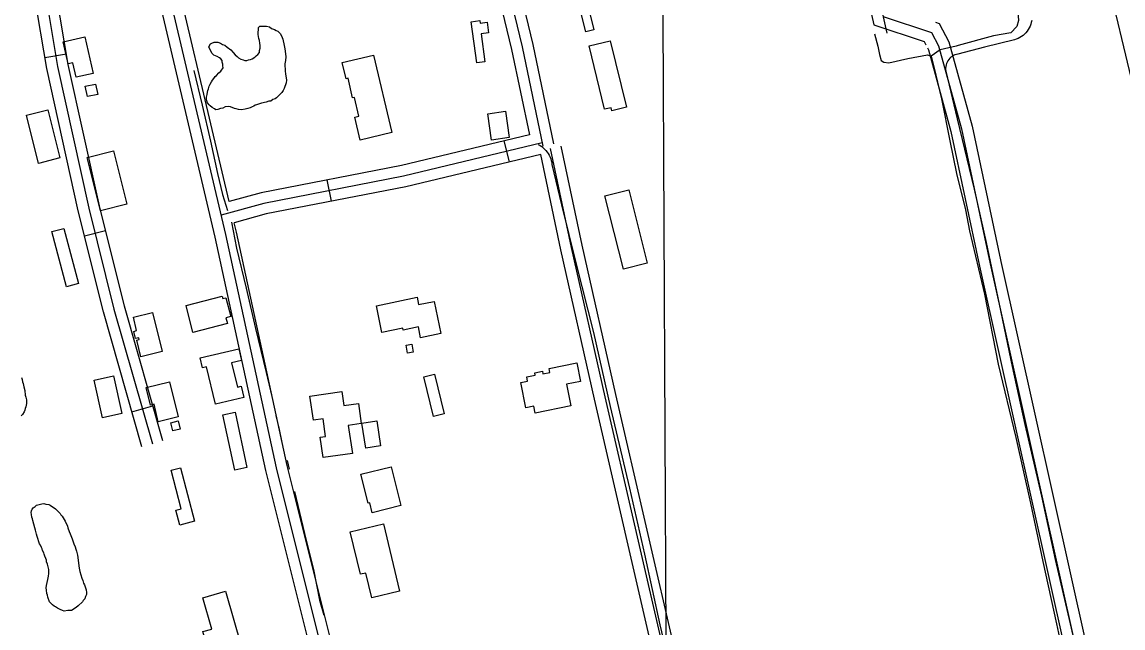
# Model space of a CAD drawing. Extents: x 3424494 to 3462436, y 522220 to 547718.
# Drawn here: x 3454050 to 3455564, y 543771 to 544604 of the extents above; entities that cross this region are included whole.
import ezdxf

# ---------------------------------------------------------------- set-up
doc = ezdxf.new("R2010")
doc.units = 0
for name, color, linetype in [('V-BLDG-OTLN', 7, 'Continuous'), ('V-DTCH-CNTR', 7, 'Continuous'), ('V-GRID-MAJR', 7, 'Continuous'), ('V-ROAD-CNTR', 7, 'Continuous'), ('V-SITE-VEGE', 7, 'Continuous'), ('V-TOPO-SHOR', 7, 'Continuous')]:
    doc.layers.add(name, color=color, linetype=linetype)

msp = doc.modelspace()

# ---------------------------------------------------------------- linework, layer by layer
at = {"layer": 'V-BLDG-OTLN'}
for points in [[(3454822.565, 544647.282), (3454836.111, 544592.917), (3454824.896, 544590.1240000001), (3454811.356, 544644.488)], [(3454674.855, 544547.28), (3454667.333, 544603.9230000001), (3454679.166, 544605.4940000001), (3454679.631, 544602.0210000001), (3454689.3370000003, 544603.309), (3454691.292, 544588.59), (3454681.132, 544587.242), (3454686.238, 544548.791)], [(3454136.233, 544583.073), (3454147.466, 544533.044), (3454124.191, 544527.8200000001), (3454119.759, 544547.552), (3454113.216, 544546.084), (3454106.42, 544576.378)], [(3454858.475, 544577.895), (3454880.665, 544486.491), (3454860.824, 544481.676), (3454859.816, 544485.826), (3454850.799, 544483.636), (3454829.6180000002, 544570.889)], [(3454532.9760000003, 544558.149), (3454558.156, 544451.626), (3454514.863, 544441.392), (3454507.4620000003, 544472.708), (3454512.918, 544473.996), (3454506.821, 544499.807), (3454504.298, 544499.211), (3454497.91, 544526.235), (3454495.276, 544525.612), (3454489.988, 544547.986)], [(3454136.637, 544515.501), (3454150.815, 544518.346), (3454153.713, 544503.899), (3454139.535, 544501.054)], [(3454084.964, 544482.719), (3454101.577, 544416.6730000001), (3454072.397, 544409.333), (3454055.786, 544475.381)], [(3454695.284, 544441.265), (3454690.049, 544477.363), (3454714.511, 544480.912), (3454719.745, 544444.812)], [(3454175.471, 544426.474), (3454193.759, 544353.207), (3454157.4050000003, 544344.133), (3454139.115, 544417.4)], [(3454883.944, 544372.977), (3454909.3140000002, 544272.252), (3454876.591, 544264.011), (3454851.223, 544364.733)], [(3454107.139, 544319.987), (3454127.183, 544244.121), (3454110.7770000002, 544239.785), (3454090.735, 544315.653)], [(3454332.028, 544189.033), (3454284.558, 544176.9890000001), (3454275.149, 544214.0700000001), (3454324.829, 544226.674), (3454325.651, 544223.442), (3454330.005, 544224.55), (3454336.569, 544198.677), (3454330.005, 544197.012)], [(3454536.933, 544213.583), (3454592.876, 544225.228), (3454594.987, 544215.076), (3454616.233, 544219.5), (3454625.449, 544175.228), (3454597.801, 544169.473), (3454594.657, 544184.585), (3454573.637, 544180.211), (3454573.1040000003, 544182.762), (3454544.5840000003, 544176.825)], [(3454229.272, 544204.379), (3454242.236, 544150.4720000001), (3454213.134, 544143.4720000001), (3454207.622, 544166.387), (3454210.895, 544167.175), (3454210.318, 544169.58), (3454205.605, 544168.447), (3454203.225, 544178.345), (3454207.27, 544179.318), (3454202.779, 544198.01)], [(3454585.878, 544160.607), (3454587.745, 544149.53), (3454579.904, 544148.207), (3454578.036, 544159.284)], [(3454315.515, 544078.077), (3454303.536, 544129.4), (3454297.892, 544128.083), (3454294.6210000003, 544142.099), (3454347.716, 544154.492), (3454351.468, 544138.411), (3454337.914, 544135.2490000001), (3454345.7660000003, 544101.617), (3454351.128, 544102.868), (3454354.773, 544087.24)], [(3454804.299, 544075.789), (3454755.253, 544066.104), (3454753.435, 544075.308), (3454742.308, 544073.111), (3454735.441, 544107.884), (3454744.94, 544109.762), (3454743.7660000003, 544115.701), (3454755.35, 544117.988), (3454754.6720000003, 544121.425), (3454765.311, 544123.526), (3454765.9990000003, 544120.047), (3454775.6720000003, 544121.955), (3454774.585, 544127.458), (3454812.36, 544134.917), (3454817.404, 544109.37), (3454798.407, 544105.618)], [(3454160.2970000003, 544059.6240000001), (3454148.8340000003, 544111.197), (3454175.5470000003, 544117.136), (3454187.007, 544065.562)], [(3454617.04, 544119.4940000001), (3454630.2460000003, 544064.81), (3454615.289, 544061.1950000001), (3454602.0810000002, 544115.881)], [(3454252.582, 544108.936), (3454264.358, 544060.698), (3454237.023, 544054.025), (3454231.146, 544078.11), (3454226.134, 544076.887), (3454220.24, 544101.041)], [(3454445.436, 544089.245), (3454489.474, 544095.696), (3454492.315, 544076.316), (3454512.1890000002, 544079.226), (3454516.231, 544051.6), (3454498.2770000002, 544048.971), (3454503.886, 544010.681), (3454463.94, 544004.828), (3454459.819, 544032.933), (3454467.102, 544034), (3454463.577, 544058.056), (3454450.292, 544056.108)], [(3454254.204, 544052.649), (3454264.268, 544055.305), (3454267.227, 544044.094), (3454257.163, 544041.436)], [(3454342.569, 544067.343), (3454359.011, 543991.283), (3454342.313, 543987.672), (3454325.87, 544063.735)], [(3454537.6040000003, 544055.324), (3454542.6750000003, 544020.813), (3454522.228, 544017.81), (3454517.159, 544052.319)], [(3454267.805, 543990.765), (3454286.859, 543917.227), (3454266.594, 543911.976), (3454261.276, 543932.503), (3454268.634, 543934.412), (3454254.894, 543987.4180000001)], [(3454515.56, 543981.964), (3454557.095, 543992.313), (3454570.413, 543938.85), (3454531.165, 543929.073), (3454527.798, 543942.587), (3454525.511, 543942.018)], [(3454546.525, 543913.881), (3454568.857, 543821.278), (3454530.686, 543812.072), (3454522.463, 543846.17), (3454515.214, 543844.421), (3454501.105, 543902.928)], [(3454329.427, 543821.202), (3454351.519, 543744.787), (3454308.132, 543732.245), (3454298.49, 543765.601), (3454310.735, 543769.14), (3454298.293, 543812.201)]]:
    msp.add_lwpolyline(points, close=True, dxfattribs=at)
at = {"layer": 'V-DTCH-CNTR'}
for points in [[(3455438.059, 544605.691), (3455437.5300000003, 544603.047), (3455436.787, 544600.454), (3455435.8370000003, 544597.931), (3455434.682, 544595.496), (3455433.332, 544593.161), (3455431.798, 544590.9450000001), (3455430.086, 544588.86), (3455428.2120000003, 544586.9230000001), (3455426.182, 544585.145), (3455424.018, 544583.54), (3455421.728, 544582.1140000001), (3455419.33, 544580.881), (3455416.839, 544579.8470000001), (3455414.273, 544579.022), (3455372.963, 544568.974), (3455336.556, 544559.562), (3455334.477, 544559.091), (3455332.46, 544558.407), (3455330.524, 544557.5160000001), (3455328.691, 544556.428), (3455326.981, 544555.156), (3455325.415, 544553.713), (3455324.006, 544552.113), (3455322.771, 544550.378), (3455321.722, 544548.523), (3455320.8740000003, 544546.567), (3455320.233, 544544.536), (3455319.809, 544542.447), (3455319.602, 544540.327), (3455319.619, 544538.197), (3455319.856, 544536.077), (3455335.4420000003, 544470.498), (3455358.877, 544373.693), (3455375.382, 544300.531), (3455393.236, 544215.776), (3455411.076, 544130.25), (3455428.63, 544050.513), (3455451.645, 543951.787), (3455470.233, 543864.706), (3455490.725, 543776.435), (3455509.421, 543695.91)], [(3454759.579, 544435.154), (3454762.106, 544433.853), (3454764.293, 544432.3690000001), (3454766.364, 544430.7220000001), (3454768.303, 544428.926), (3454770.1010000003, 544426.986), (3454771.75, 544424.916), (3454773.239, 544422.727), (3454774.56, 544420.433), (3454775.703, 544418.045), (3454776.663, 544415.577), (3454777.437, 544413.046), (3454778.017, 544410.461), (3454778.4020000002, 544407.8420000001), (3454791.3510000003, 544352.476), (3454811.569, 544270.767), (3454835.437, 544176.655), (3454858.407, 544075.232), (3454885.054, 543962.949), (3454905.501, 543871.981), (3454926.6180000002, 543774.83), (3454952.177, 543666.806)]]:
    msp.add_lwpolyline(points, dxfattribs=at)
at = {"layer": 'V-GRID-MAJR'}
msp.add_spline([(3455012.474, 527729.317), (3454983.3910000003, 533788.3150000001), (3454954.3000000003, 539849.246), (3454925.2090000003, 545910.191), (3454925.2, 545912.109)], degree=3, dxfattribs=at)
at = {"layer": 'V-ROAD-CNTR'}
for p, q in [((3454081.1467997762, 544554.787864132), (3454110.735740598, 544559.736854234)), ((3454719.860522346, 544411.2931511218), (3454712.872536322, 544440.4680927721)), ((3454475.182011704, 544357.2332592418), (3454469.4350231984, 544386.6772003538)), ((3454135.4396911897, 544309.5813545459), (3454164.547632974, 544316.83934003)), ((3454200.7855604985, 544067.776838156), (3454229.6285028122, 544076.02982165))]:
    msp.add_line(p, q, dxfattribs=at)
for points in [[(3454937.197087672, 545915.378142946), (3454976.386009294, 545736.058501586), (3455057.313847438, 545380.371212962), (3455117.9577261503, 545124.981723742), (3455172.264617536, 544883.8192060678), (3455239.035483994, 544588.0847975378)], [(3454522.0279180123, 543418.2921371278), (3454479.508003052, 543609.3967549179), (3454384.83919239, 543987.183999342), (3454315.2873314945, 544308.0293576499), (3454212.460537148, 544744.305485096), (3454127.42470722, 545097.8967779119), (3454047.9058662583, 545450.60707249), (3453982.9969960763, 545740.073493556), (3453947.5780669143, 545907.884157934)], [(3455316.0103300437, 540138.5546966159), (3455295.0823719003, 540194.0245856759), (3455199.368563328, 540550.357873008), (3455105.646750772, 540949.19607533), (3455017.016928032, 541350.9352718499), (3454941.379079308, 541667.498638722), (3454872.181217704, 541962.106049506), (3454807.41334724, 542244.2834851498), (3454751.349459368, 542481.14301143), (3454702.734556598, 542693.294587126), (3454621.490719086, 543053.1278674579), (3454553.8298544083, 543344.4252848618), (3454494.1069738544, 543612.8497480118), (3454399.4481631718, 543990.5969925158), (3454329.918302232, 544311.3393510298), (3454227.0525079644, 544747.779478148), (3454142.0336780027, 545101.299771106), (3454062.540836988, 545453.898065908), (3453997.653966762, 545743.2634871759), (3453962.25503756, 545910.9821517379)], [(3454334.643292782, 544356.6802603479), (3454241.6444787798, 544751.2534712), (3454156.6426487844, 545104.7027642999), (3454077.175807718, 545457.189059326), (3454012.310937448, 545746.4534807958), (3453976.9320082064, 545914.0801455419)], [(3454387.0911878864, 545910.06615357), (3454393.9811741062, 545875.0692235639), (3454428.05410596, 545795.8083820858), (3454445.6700707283, 545754.4644647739), (3454466.8030284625, 545685.187603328), (3454516.169929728, 545442.81208808), (3454558.1368457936, 545262.1974493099), (3454610.797740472, 545038.999895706), (3454636.321689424, 544932.0561095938), (3454673.850614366, 544769.1914353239), (3454722.900516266, 544565.9968417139), (3454747.336467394, 544448.7220762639)], [(3454401.808158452, 545912.964147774), (3454408.391145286, 545879.5302146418), (3454441.84407838, 545801.710370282), (3454459.7840425, 545759.6074544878), (3454481.35899935, 545688.880595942), (3454530.826900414, 545446.0070816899), (3454572.741816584, 545265.6174424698), (3454625.392711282, 545042.4628887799), (3454650.9256602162, 544935.4811027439), (3454688.449585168, 544772.6354284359), (3454737.537486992, 544569.2878351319), (3454765.9244302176, 544433.0501076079)], [(3454214.5415329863, 544019.7059342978), (3454161.482639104, 544205.127563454), (3454126.842708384, 544344.0582855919), (3454083.697794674, 544539.5338946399), (3454066.901828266, 544639.96369378), (3454063.0748359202, 544696.5335806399), (3454043.6088748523, 544762.604448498), (3454022.9839161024, 544822.9303278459), (3453999.197963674, 544874.7362242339), (3453987.063987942, 544915.7481422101), (3453982.9199962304, 545013.8399460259), (3453928.572104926, 545219.194535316), (3453854.8662523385, 545504.630964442), (3453862.6272368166, 545555.31186308), (3453828.882304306, 545676.420620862), (3453786.5393889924, 545827.61131848)], [(3453800.9833601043, 545831.65631039), (3453843.329275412, 545680.4566127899), (3453877.9432061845, 545556.229861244), (3453870.159221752, 545505.4019629), (3453943.084075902, 545222.9885277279), (3453997.8379663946, 545016.1019415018), (3454001.9729581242, 544918.2291372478), (3454013.2769355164, 544880.020213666), (3454036.931888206, 544828.5003167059), (3454057.9068462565, 544767.1524394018), (3454077.9288062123, 544699.190575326), (3454081.8177984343, 544641.7116902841), (3454098.428765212, 544542.3898889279), (3454141.4466791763, 544347.4902787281), (3454175.97461012, 544209.006555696), (3454228.962504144, 544023.832926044)], [(3454243.383475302, 544027.9599177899), (3454190.466581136, 544212.8855479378), (3454156.0506499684, 544350.9222718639), (3454113.1597357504, 544545.2458832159), (3454096.7337686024, 544643.4596867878), (3454092.7827765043, 544701.8475700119), (3454072.2048176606, 544771.700430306), (3454050.8798603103, 544834.0703055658), (3454027.355907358, 544885.3042030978), (3454016.881928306, 544920.7101322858), (3454012.755936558, 545018.3639369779), (3453957.596046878, 545226.7825201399), (3453885.452191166, 545506.1729613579), (3453893.2591755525, 545557.1478594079), (3453857.7762465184, 545684.492604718), (3453815.4273312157, 545835.7013023)], [(3455034.3538933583, 545413.6711463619), (3455042.7028766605, 545376.9742197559), (3455103.343755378, 545121.6007305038), (3455157.631646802, 544880.5202126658), (3455221.03252, 544599.712774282)], [(3454680.7766005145, 544872.7392282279), (3454703.04855597, 544776.0794215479), (3454752.174457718, 544572.5788285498), (3454780.6094008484, 544436.1101014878)], [(3455692.15157776, 544018.7319362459), (3455661.15663975, 544148.497676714), (3455588.327785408, 544471.7160302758), (3455530.603900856, 544711.320551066), (3455435.0380919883, 544695.0975835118)], [(3455221.03252, 544599.712774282), (3455289.9853820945, 544576.9128198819), (3455292.3123774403, 544572.4628287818)], [(3455233.7954944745, 544611.291751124), (3455300.4633611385, 544589.2467952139), (3455310.056341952, 544570.8988319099), (3455341.5872788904, 544456.777060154), (3455381.0661999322, 544271.2324312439), (3455498.675964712, 543742.382488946), (3455555.560850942, 543473.7130262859), (3455660.714640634, 542995.9499818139), (3455745.1204718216, 542606.198761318), (3455870.93622019, 542018.6549364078), (3455963.4990350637, 541628.6677163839), (3455996.6729687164, 541458.4370568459), (3456054.171853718, 541203.4655667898), (3456082.07579791, 541129.507714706), (3456083.994794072, 541056.626860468), (3456109.0397439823, 540947.809078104), (3456190.362581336, 540583.1838073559), (3456210.737540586, 540538.7248962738), (3456239.283483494, 540392.903187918), (3456286.828388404, 540158.793656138)], [(3455305.728350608, 544603.3047670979), (3455310.9413401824, 544601.580770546), (3455324.089313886, 544576.432820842), (3455356.165249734, 544460.3380530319), (3455395.279171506, 544276.5094206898)], [(3455294.7033726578, 544567.8898379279), (3455296.023370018, 544565.364842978), (3455327.009308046, 544453.216067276), (3455366.4092292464, 544268.0434376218), (3455368.300225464, 544259.542454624)], [(3454747.336467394, 544448.7220762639), (3454571.26881953, 544406.552160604), (3454378.6502047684, 544368.9582357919), (3454334.643292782, 544356.6802603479)], [(3454764.9914320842, 544437.5270986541), (3454574.45381316, 544391.891189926), (3454382.108197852, 544354.3502650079), (3454323.626314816, 544338.0342976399)], [(3455001.6639587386, 543524.4809247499), (3454949.485063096, 543730.6575123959), (3454866.039229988, 544091.6707903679), (3454819.7673225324, 544296.9693797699), (3454791.1803797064, 544432.998107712)], [(3454762.919436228, 544421.6071304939), (3454577.6388067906, 544377.2302192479), (3454385.566190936, 544339.742294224), (3454341.5352789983, 544327.4583187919)], [(3454970.094021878, 543526.9439198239), (3454920.3251214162, 543723.599526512), (3454836.7912884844, 544084.99480372), (3454790.45338116, 544290.5853925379), (3454762.919436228, 544421.6071304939)], [(3455759.6094428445, 540195.3855829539), (3455738.000486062, 540317.603338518), (3455731.535498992, 540372.5452286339), (3455702.8655563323, 540476.461020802), (3455696.685568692, 540496.1249814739), (3455683.457595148, 540565.6308424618), (3455588.283785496, 540989.5479946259), (3455483.6369947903, 541409.6031545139), (3455359.2972434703, 541954.1050655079), (3455223.6135148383, 542539.2128952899), (3455030.344901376, 543350.0122736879), (3454934.905092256, 543727.128519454), (3454851.4152592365, 544088.3327970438), (3454805.1103518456, 544293.7773861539), (3454776.5014090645, 544429.9131138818)], [(3454546.3058694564, 543447.307079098), (3454508.7059446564, 543616.302741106), (3454414.057133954, 543994.0099856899), (3454344.5492729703, 544314.6493444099), (3454341.5352789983, 544327.4583187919)], [(3455395.279171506, 544276.5094206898), (3455395.723170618, 544274.421424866), (3455513.3349353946, 543745.5644825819), (3455534.102893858, 543647.4756787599)], [(3455368.300225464, 544259.542454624), (3455484.01699403, 543739.2004953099), (3455506.3919492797, 543633.5207066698)]]:
    msp.add_lwpolyline(points, dxfattribs=at)
at = {"layer": 'V-SITE-VEGE'}
for points in [[(3454374.694, 544592.7930000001), (3454374.7430000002, 544595.877), (3454376.705, 544597.769), (3454379.794, 544598.103), (3454385.958, 544597.9990000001), (3454390.179, 544596.772), (3454392.843, 544594.8), (3454397.054, 544593.188), (3454399.348, 544591.9940000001), (3454401.257, 544590.806), (3454403.1550000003, 544589.229), (3454404.671, 544587.662), (3454406.545, 544584.547), (3454408.394, 544579.892), (3454408.738, 544577.574), (3454409.832, 544573.701), (3454411.255, 544566.738), (3454411.9080000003, 544559.7930000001), (3454412.228, 544555.933), (3454412.146, 544550.9230000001), (3454411.333, 544548.623), (3454410.911, 544546.319), (3454411.507, 544535.903)], [(3454411.507, 544535.903), (3454411.833, 544532.428), (3454413.225, 544523.539), (3454412.7830000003, 544520.078), (3454410.34, 544512.4130000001), (3454408.7460000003, 544509.355), (3454406.776, 544506.691), (3454404.032, 544504.0380000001), (3454401.2830000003, 544501.001), (3454399.717, 544499.488), (3454397.7630000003, 544497.978), (3454394.662, 544496.8740000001), (3454391.932, 544494.99), (3454389.2290000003, 544494.652), (3454385.356, 544493.563), (3454378.7800000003, 544492.131), (3454372.1890000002, 544489.93), (3454370.252, 544489.192), (3454368.304, 544488.068), (3454365.974, 544486.952), (3454363.256, 544485.8420000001), (3454360.1550000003, 544484.736), (3454356.668, 544483.638), (3454351.261, 544482.96), (3454347.415, 544483.411), (3454343.96, 544484.238), (3454341.654, 544484.662), (3454336.298, 544487.067), (3454333.607, 544487.497), (3454328.968, 544486.804), (3454325.864, 544485.316), (3454322.769, 544484.5970000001), (3454318.8880000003, 544483.12), (3454316.185, 544482.78), (3454314.284, 544484.353), (3454311.2290000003, 544485.946), (3454308.5700000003, 544488.304), (3454307.055, 544489.87), (3454304.788, 544492.604), (3454303.678, 544495.324), (3454303.338, 544498.028), (3454303.377, 544500.34), (3454304.2060000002, 544503.795), (3454304.648, 544507.256), (3454305.074, 544509.562), (3454306.268, 544511.854), (3454307.098, 544515.309), (3454308.3000000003, 544517.985), (3454310.284, 544521.422), (3454311.478, 544523.714), (3454313.4450000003, 544525.993), (3454315.417, 544528.657), (3454316.983, 544530.1730000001), (3454320.5160000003, 544533.966), (3454322.867, 544536.2390000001), (3454326.0270000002, 544540.812), (3454325.687, 544543.5160000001), (3454325.7260000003, 544545.828), (3454325.001, 544548.537), (3454324.6550000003, 544550.856), (3454323.1520000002, 544553.192), (3454321.247, 544554.382), (3454318.19, 544555.976), (3454313.598, 544557.979), (3454311.325, 544560.33), (3454308.693, 544564.229), (3454306.471, 544569.66), (3454308.849, 544573.476), (3454310.794, 544574.598), (3454313.897, 544575.702), (3454316.6010000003, 544576.042), (3454318.913, 544576.003), (3454322.736, 544574.397), (3454325.411, 544572.81), (3454328.473, 544571.604), (3454331.901, 544569.232), (3454336.845, 544565.296), (3454339.87, 544561.776), (3454342.901, 544558.642), (3454345.559, 544556.285), (3454347.454, 544554.325), (3454350.509, 544552.732), (3454353.573, 544551.523), (3454356.254, 544550.708), (3454358.953, 544550.6630000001), (3454360.893, 544551.4), (3454363.987, 544552.1190000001), (3454365.929, 544552.859), (3454369.8200000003, 544555.105), (3454371.7800000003, 544557), (3454374.123, 544558.888), (3454376.095, 544561.552), (3454376.144, 544564.635), (3454376.969, 544567.703), (3454377.029, 544571.172), (3454376.701, 544574.645), (3454375.988, 544578.127), (3454375.2630000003, 544580.836), (3454374.583, 544586.241), (3454374.258, 544589.716), (3454374.694, 544592.7930000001)], [(3454049.062, 544114.97), (3454049.787, 544112.26), (3454050.5, 544108.781), (3454051.237, 544106.839), (3454051.929, 544102.202), (3454053.387, 544097.1680000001), (3454054.0470000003, 544090.605), (3454054.772, 544087.895), (3454055.87, 544084.407), (3454055.786, 544079.4), (3454054.93, 544074.401), (3454054.1210000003, 544072.107), (3454053.318, 544070.1900000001), (3454052.509, 544067.892), (3454050.131, 544064.079), (3454048.558, 544062.174)]]:
    msp.add_lwpolyline(points, dxfattribs=at)
msp.add_lwpolyline([(3454128.131, 543852.971), (3454129.213, 543848.3200000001), (3454131.758, 543839.012), (3454133.2490000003, 543835.899), (3454134.349, 543832.405), (3454135.467, 543830.068), (3454138.054, 543823.076), (3454138.382, 543819.595), (3454138.328, 543816.506), (3454137.1240000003, 543813.823), (3454135.916, 543810.756), (3454133.946, 543808.4720000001), (3454132.756, 543806.561), (3454126.8680000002, 543800.87), (3454124.127, 543798.601), (3454117.5, 543794.851), (3454112.4760000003, 543794.55), (3454107.8310000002, 543793.855), (3454105.142, 543794.6730000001), (3454102.075, 543795.883), (3454098.634, 543797.872), (3454095.578, 543799.852), (3454093.661, 543800.657), (3454091.7630000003, 543802.621), (3454089.86, 543804.196), (3454087.583, 543806.551), (3454084.984, 543812.773), (3454084.648, 543815.867), (3454083.911, 543817.811), (3454083.217, 543822.456), (3454082.889, 543825.935), (3454083.327, 543829.0160000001), (3454085.007, 543837.0970000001), (3454085.858, 543841.715), (3454086.309, 543845.567), (3454086.401, 543850.9720000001), (3454084.595, 543858.339), (3454083.489, 543861.446), (3454083.1410000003, 543863.768), (3454082.4080000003, 543866.0970000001), (3454080.917, 543869.212), (3454080.19, 543871.925), (3454079.45, 543873.8690000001), (3454077.9590000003, 543876.982), (3454077.2260000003, 543879.31), (3454076.487, 543881.256), (3454074.994, 543884.3690000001), (3454073.87, 543886.319), (3454070.5640000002, 543896.411), (3454069.458, 543899.52), (3454068.004, 543904.949), (3454067.291, 543908.437), (3454064.367, 543918.136), (3454064.021, 543920.461), (3454063.287, 543922.789), (3454062.5810000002, 543926.662), (3454062.239, 543929.37), (3454062.665, 543931.68), (3454063.4760000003, 543933.982), (3454065.053, 543935.884), (3454067.787, 543937.77), (3454069.7430000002, 543939.282), (3454077.116, 543941.473), (3454079.823, 543941.8150000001), (3454082.512, 543940.996), (3454086.358, 543940.161), (3454088.275, 543939.356), (3454090.186, 543938.166), (3454092.4760000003, 543936.583), (3454095.525, 543934.213), (3454098.566, 543931.461), (3454101.982, 543927.928), (3454103.111, 543925.978), (3454105.011, 543924.401), (3454109.14, 543917.383), (3454112.112, 543910.383), (3454112.845, 543908.054), (3454114.696, 543903.3910000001), (3454115.796, 543899.897), (3454116.921, 543897.947), (3454118.774, 543893.284), (3454119.4930000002, 543890.181), (3454120.969, 543886.296), (3454122.829, 543882.018), (3454123.5500000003, 543878.917), (3454124.664, 543876.1950000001), (3454126.116, 543870.7660000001)], close=True, dxfattribs=at)
at = {"layer": 'V-TOPO-SHOR'}
msp.add_line((3454414.214, 544000.968), (3454416.795, 543988.958), dxfattribs=at)
for points in [[(3455316.295, 545074.98), (3455326.639, 545027.7390000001), (3455344.7600000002, 544946.107), (3455361.414, 544876.758), (3455378.386, 544809.631), (3455398.825, 544716.821), (3455415.359, 544640.232), (3455419.147, 544617.051), (3455420.0670000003, 544605.617), (3455417.421, 544597.306), (3455409.475, 544588.529), (3455385.734, 544584.4720000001), (3455336.775, 544571.373), (3455334.178, 544570.627)], [(3455221.948, 544587.558), (3455226.39, 544570.215), (3455228.708, 544559.035), (3455231.078, 544550.919), (3455234.6550000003, 544548.353), (3455241.6, 544547.399), (3455267.882, 544553.362), (3455294.983, 544558.476), (3455299.684, 544556.447), (3455303.341, 544542.18), (3455314.14, 544497.946)], [(3455334.178, 544570.627), (3455312.053, 544565.216), (3455299.684, 544556.447)], [(3454285.788, 544536.817), (3454297.231, 544489.321), (3454308.914, 544439.596), (3454318.466, 544395.4720000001), (3454325.495, 544366.691), (3454332.073, 544344.321)], [(3455314.14, 544497.946), (3455325.566, 544440.464), (3455334.723, 544395.415), (3455346.833, 544345.349)], [(3455346.833, 544345.349), (3455352.737, 544316.593), (3455372.994, 544229.635), (3455391.981, 544133.232), (3455416.184, 544032.56), (3455436.3880000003, 543942.262), (3455453.134, 543861.769), (3455472.301, 543776.224)], [(3454337.648, 544328.367), (3454344.558, 544292.636), (3454357.821, 544237.596), (3454370.803, 544182.283), (3454385.362, 544121.658), (3454393.159, 544088.97)], [(3454398.83, 544062.164), (3454403.004, 544045.676), (3454407.358, 544023.3420000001)], [(3454424.346, 543958.224), (3454438.125, 543900.6730000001), (3454450.64, 543850.933), (3454458.8340000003, 543808.779), (3454464.89, 543788.365)], [(3455472.301, 543776.224), (3455480.1920000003, 543737.806), (3455487.313, 543702.705), (3455497.287, 543657.0920000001), (3455501.727, 543642.6950000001), (3455503.0270000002, 543638.267), (3455505.745, 543636.0160000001), (3455512.821, 543635.453)]]:
    msp.add_lwpolyline(points, dxfattribs=at)

doc.saveas('drawing.dxf')
